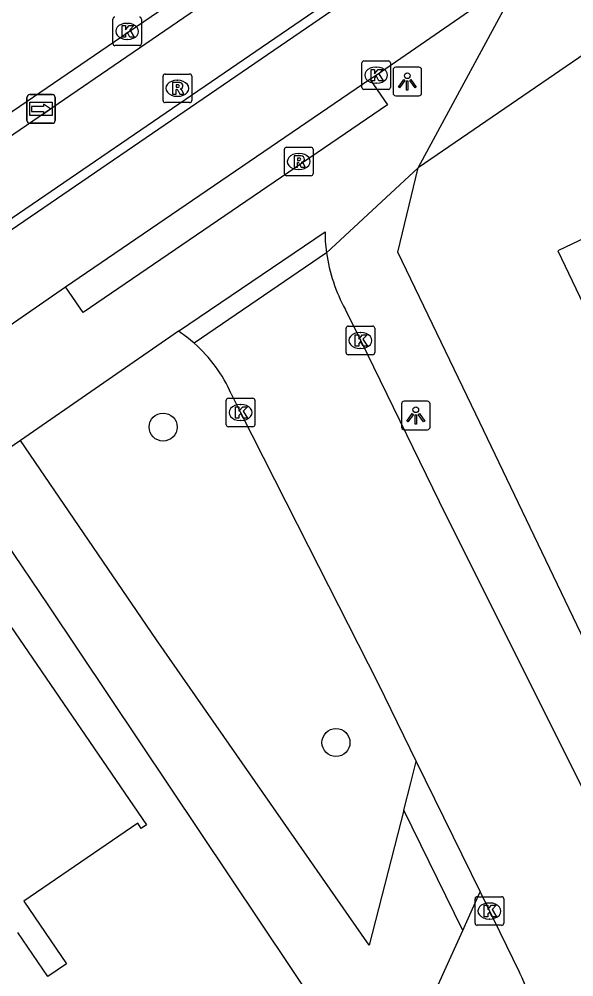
# Model space of a CAD drawing. Extents: x 158087 to 159494, y 382905 to 383981.
# Drawn here: x 158578.12 to 158597.49, y 383585.94 to 383619.4 of the extents above; entities that cross this region are included whole.
import ezdxf

# ---------------------------------------------------------------- set-up
doc = ezdxf.new("R2010")
doc.units = 0
for name, color, linetype in [('IMGEO_Boom', 7, 'Continuous'), ('IMGEO_Fietspad_gesloten', 7, 'Continuous'), ('IMGEO_Kolk', 7, 'Continuous'), ('IMGEO_Lichtpunt', 7, 'Continuous'), ('IMGEO_Pand', 7, 'Continuous'), ('IMGEO_Rijbaan_lokaal_open', 7, 'Continuous'), ('IMGEO_Rijbaan_regionaal_gesloten', 7, 'Continuous'), ('IMGEO_Rioolput', 7, 'Continuous'), ('IMGEO_Voetpad_open', 7, 'Continuous'), ('IMGEO_Wegwijzer', 7, 'Continuous')]:
    doc.layers.add(name, color=color, linetype=linetype)

msp = doc.modelspace()

# ---------------------------------------------------------------- linework, layer by layer
at = {"layer": 'IMGEO_Boom'}
for centre in [(158583.149, 383605.148), (158589.187, 383594.129)]:
    msp.add_circle(centre, 0.489, dxfattribs=at)
at = {"layer": 'IMGEO_Fietspad_gesloten'}
for points in [[(158446.621, 383522.245), (158446.476, 383522.514), (158500, 383559.162), (158541.26, 383587.412), (158544.075, 383589.339), (158618.844, 383640.502), (158640.443, 383655.157), (158646.899, 383659.567), (158648.236, 383660.378)], [(158427.133, 383512.095), (158434.999, 383517.487), (158500, 383562.025), (158542.712, 383591.29), (158544.359, 383592.419), (158616.779, 383641.989), (158643.219, 383659.898)]]:
    msp.add_lwpolyline(points, dxfattribs=at)
at = {"layer": 'IMGEO_Kolk'}
for p, q in [((158581.392, 383618.546), (158581.392, 383619.398)), ((158582.393, 383619.398), (158582.393, 383618.546)), ((158581.88, 383619.252), (158581.905, 383619.252)), ((158581.903, 383618.692), (158581.878, 383618.692)), ((158582.319, 383618.472), (158581.467, 383618.472)), ((158590.089, 383617.016), (158590.089, 383617.868)), ((158590.164, 383617.942), (158591.016, 383617.942)), ((158590.577, 383617.722), (158590.602, 383617.722)), ((158591.09, 383617.868), (158591.09, 383617.016)), ((158590.6, 383617.162), (158590.575, 383617.162)), ((158591.016, 383616.942), (158590.164, 383616.942)), ((158589.613, 383608.675), (158590.465, 383608.675)), ((158589.538, 383607.749), (158589.538, 383608.601)), ((158590.026, 383608.455), (158590.051, 383608.455)), ((158590.539, 383608.601), (158590.539, 383607.749)), ((158590.465, 383607.675), (158589.613, 383607.675)), ((158590.049, 383607.895), (158590.024, 383607.895)), ((158585.355, 383605.232), (158585.355, 383606.084)), ((158585.43, 383606.158), (158586.282, 383606.158)), ((158586.356, 383606.084), (158586.356, 383605.232)), ((158585.843, 383605.938), (158585.868, 383605.938)), ((158585.866, 383605.378), (158585.841, 383605.378)), ((158586.282, 383605.158), (158585.43, 383605.158)), ((158594.046, 383587.818), (158594.046, 383588.67)), ((158594.121, 383588.744), (158594.973, 383588.744)), ((158595.047, 383588.67), (158595.047, 383587.818)), ((158594.534, 383588.524), (158594.559, 383588.524)), ((158594.557, 383587.964), (158594.532, 383587.964)), ((158594.973, 383587.744), (158594.121, 383587.744))]:
    msp.add_line(p, q, dxfattribs=at)
for points in [[(158581.392, 383618.546), (158581.392, 383619.398)], [(158582.393, 383619.398), (158582.393, 383618.546)], [(158581.713, 383619.172), (158581.836, 383619.172), (158581.836, 383619.021), (158581.966, 383619.172), (158582.13, 383619.172), (158581.984, 383619.021), (158582.137, 383618.772), (158581.985, 383618.772), (158581.9, 383618.936), (158581.836, 383618.869), (158581.836, 383618.772), (158581.713, 383618.772), (158581.713, 383619.172)], [(158582.319, 383618.472), (158581.467, 383618.472)], [(158590.089, 383617.016), (158590.089, 383617.868)], [(158590.164, 383617.942), (158591.016, 383617.942)], [(158591.09, 383617.868), (158591.09, 383617.016)], [(158590.41, 383617.642), (158590.533, 383617.642), (158590.533, 383617.491), (158590.663, 383617.642), (158590.827, 383617.642), (158590.681, 383617.491), (158590.834, 383617.242), (158590.682, 383617.242), (158590.597, 383617.406), (158590.533, 383617.339), (158590.533, 383617.242), (158590.41, 383617.242), (158590.41, 383617.642)], [(158591.016, 383616.942), (158590.164, 383616.942)], [(158589.613, 383608.675), (158590.465, 383608.675)], [(158589.538, 383607.749), (158589.538, 383608.601)], [(158589.859, 383608.375), (158589.982, 383608.375), (158589.982, 383608.224), (158590.112, 383608.375), (158590.276, 383608.375), (158590.13, 383608.224), (158590.283, 383607.975), (158590.131, 383607.975), (158590.046, 383608.139), (158589.982, 383608.072), (158589.982, 383607.975), (158589.859, 383607.975), (158589.859, 383608.375)], [(158590.539, 383608.601), (158590.539, 383607.749)], [(158590.465, 383607.675), (158589.613, 383607.675)], [(158585.355, 383605.232), (158585.355, 383606.084)], [(158585.43, 383606.158), (158586.282, 383606.158)], [(158586.356, 383606.084), (158586.356, 383605.232)], [(158585.676, 383605.858), (158585.799, 383605.858), (158585.799, 383605.707), (158585.929, 383605.858), (158586.093, 383605.858), (158585.947, 383605.707), (158586.1, 383605.458), (158585.948, 383605.458), (158585.863, 383605.622), (158585.799, 383605.555), (158585.799, 383605.458), (158585.676, 383605.458), (158585.676, 383605.858)], [(158586.282, 383605.158), (158585.43, 383605.158)], [(158594.046, 383587.818), (158594.046, 383588.67)], [(158594.121, 383588.744), (158594.973, 383588.744)], [(158595.047, 383588.67), (158595.047, 383587.818)], [(158594.367, 383588.444), (158594.49, 383588.444), (158594.49, 383588.293), (158594.62, 383588.444), (158594.784, 383588.444), (158594.638, 383588.293), (158594.791, 383588.044), (158594.639, 383588.044), (158594.554, 383588.208), (158594.49, 383588.141), (158594.49, 383588.044), (158594.367, 383588.044), (158594.367, 383588.444)], [(158594.973, 383587.744), (158594.121, 383587.744)]]:
    msp.add_lwpolyline(points, dxfattribs=at)
for centre, start, end in [((158581.469, 383619.396), 91.552, 178.448), ((158581.469, 383619.396), 91.552, 178.448), ((158582.317, 383619.396), 1.552, 88.448), ((158582.317, 383619.396), 1.552, 88.448), ((158581.469, 383618.548), 181.552, 268.448), ((158581.469, 383618.548), 181.552, 268.448), ((158582.317, 383618.548), 271.552, 358.448), ((158582.317, 383618.548), 271.552, 358.448), ((158590.166, 383617.866), 91.552, 178.448), ((158590.166, 383617.866), 91.552, 178.448), ((158591.014, 383617.866), 1.552, 88.448), ((158591.014, 383617.866), 1.552, 88.448), ((158590.166, 383617.018), 181.552, 268.448), ((158590.166, 383617.018), 181.552, 268.448), ((158591.014, 383617.018), 271.552, 358.448), ((158591.014, 383617.018), 271.552, 358.448), ((158589.615, 383608.599), 91.552, 178.448), ((158589.615, 383608.599), 91.552, 178.448), ((158590.463, 383608.599), 1.552, 88.448), ((158590.463, 383608.599), 1.552, 88.448), ((158589.615, 383607.751), 181.552, 268.448), ((158589.615, 383607.751), 181.552, 268.448), ((158590.463, 383607.751), 271.552, 358.448), ((158590.463, 383607.751), 271.552, 358.448), ((158585.432, 383606.082), 91.552, 178.448), ((158585.432, 383606.082), 91.552, 178.448), ((158586.28, 383606.082), 1.552, 88.448), ((158586.28, 383606.082), 1.552, 88.448), ((158585.432, 383605.234), 181.552, 268.448), ((158585.432, 383605.234), 181.552, 268.448), ((158586.28, 383605.234), 271.552, 358.448), ((158586.28, 383605.234), 271.552, 358.448), ((158594.123, 383588.668), 91.552, 178.448), ((158594.123, 383588.668), 91.552, 178.448), ((158594.971, 383588.668), 1.552, 88.448), ((158594.971, 383588.668), 1.552, 88.448), ((158594.123, 383587.82), 181.552, 268.448), ((158594.123, 383587.82), 181.552, 268.448), ((158594.971, 383587.82), 271.552, 358.448), ((158594.971, 383587.82), 271.552, 358.448)]:
    msp.add_arc(centre, 0.0765, start, end, dxfattribs=at)
for centre, major_axis, ratio, start_param, end_param in [((158581.879, 383618.972), (-0.387, 0.002), 0.722429, 4.712389, 7.853982), ((158581.904, 383618.972), (-0.39, 0.002), 0.717154, 1.570796, 4.712389), ((158590.576, 383617.442), (-0.387, 0.002), 0.722429, 4.712389, 7.853982), ((158590.601, 383617.442), (-0.39, 0.002), 0.717154, 1.570796, 4.712389), ((158590.025, 383608.175), (-0.387, 0.002), 0.722429, 4.712389, 7.853982), ((158590.05, 383608.175), (-0.39, 0.002), 0.717154, 1.570796, 4.712389), ((158585.842, 383605.658), (-0.387, 0.002), 0.722429, 4.712389, 7.853982), ((158585.867, 383605.658), (-0.39, 0.002), 0.717154, 1.570796, 4.712389), ((158594.533, 383588.244), (-0.387, 0.002), 0.722429, 4.712389, 7.853982), ((158594.558, 383588.244), (-0.39, 0.002), 0.717154, 1.570796, 4.712389)]:
    msp.add_ellipse(centre, major_axis=major_axis, ratio=ratio, start_param=start_param, end_param=end_param, dxfattribs=at)
at = {"layer": 'IMGEO_Lichtpunt'}
for p, q in [((158592.081, 383617.718), (158591.273, 383617.718)), ((158592.081, 383617.718), (158591.273, 383617.718)), ((158591.179, 383617.623), (158591.179, 383616.816)), ((158591.179, 383617.623), (158591.179, 383616.816)), ((158592.175, 383616.816), (158592.175, 383617.623)), ((158592.175, 383616.816), (158592.175, 383617.623)), ((158591.273, 383616.722), (158592.081, 383616.722)), ((158591.273, 383616.722), (158592.081, 383616.722)), ((158592.378, 383606.052), (158591.57, 383606.052)), ((158592.378, 383606.052), (158591.57, 383606.052)), ((158591.476, 383605.957), (158591.476, 383605.15)), ((158591.476, 383605.957), (158591.476, 383605.15)), ((158592.472, 383605.15), (158592.472, 383605.957)), ((158592.472, 383605.15), (158592.472, 383605.957)), ((158591.57, 383605.056), (158592.378, 383605.056)), ((158591.57, 383605.056), (158592.378, 383605.056))]:
    msp.add_line(p, q, dxfattribs=at)
for points in [[(158591.553, 383617.287), (158591.592, 383617.259), (158591.404, 383616.997), (158591.366, 383617.024), (158591.553, 383617.287)], [(158591.655, 383617.239), (158591.702, 383617.239), (158591.702, 383616.917), (158591.655, 383616.917), (158591.655, 383617.239)], [(158591.765, 383617.259), (158591.803, 383617.286), (158591.99, 383617.024), (158591.951, 383616.996), (158591.765, 383617.259)], [(158591.85, 383605.621), (158591.889, 383605.593), (158591.701, 383605.331), (158591.663, 383605.358), (158591.85, 383605.621)], [(158591.952, 383605.573), (158591.999, 383605.573), (158591.999, 383605.251), (158591.952, 383605.251), (158591.952, 383605.573)], [(158592.062, 383605.593), (158592.1, 383605.62), (158592.287, 383605.358), (158592.248, 383605.33), (158592.062, 383605.593)]]:
    msp.add_lwpolyline(points, dxfattribs=at)
for centre in [(158591.678, 383617.421), (158591.975, 383605.755)]:
    msp.add_circle(centre, 0.0994, dxfattribs=at)
for centre, start, end in [((158591.273, 383617.623), 90, 180), ((158591.273, 383617.623), 90, 180), ((158592.081, 383617.623), 0, 90), ((158592.081, 383617.623), 0, 90), ((158591.273, 383616.816), 180, 270), ((158591.273, 383616.816), 180, 270), ((158592.081, 383616.816), 270, 0), ((158592.081, 383616.816), 270, 360), ((158591.57, 383605.957), 90, 180), ((158591.57, 383605.957), 90, 180), ((158592.378, 383605.957), 0, 90), ((158592.378, 383605.957), 0, 90), ((158591.57, 383605.15), 180, 270), ((158591.57, 383605.15), 180, 270), ((158592.378, 383605.15), 270, 0), ((158592.378, 383605.15), 270, 360)]:
    msp.add_arc(centre, 0.0946, start, end, dxfattribs=at)
at = {"layer": 'IMGEO_Pand'}
for points in [[(158606.914, 383610.599), (158604.791, 383615.049), (158596.938, 383611.3), (158599.061, 383606.851)], [(158573, 383594.925), (158577.626, 383598.094), (158577.502, 383598.276), (158577.683, 383598.4), (158582.567, 383591.251), (158582.386, 383591.126), (158582.262, 383591.308), (158578.278, 383588.588), (158579.775, 383586.4), (158579.125, 383585.956), (158578.072, 383587.498)]]:
    msp.add_lwpolyline(points, dxfattribs=at)
at = {"layer": 'IMGEO_Rijbaan_lokaal_open'}
for points in [[(158446.621, 383522.245), (158500, 383558.782), (158541.457, 383587.159), (158544.259, 383589.076), (158619.029, 383640.224), (158640.621, 383654.875), (158646.837, 383659.134)], [(158590.366, 383617.3), (158590.586, 383617.443), (158595.723, 383620.99)], [(158579.742, 383610.047), (158590.366, 383617.3)], [(158588.859, 383611.241), (158584.236, 383608.076)], [(158573.479, 383605.764), (158577, 383608.163), (158579.742, 383610.047)], [(158599.588, 383588.954), (158592.798, 383602.543), (158590.049, 383608.175), (158589.515, 383609.256)], [(158585.53, 383606.314), (158585.853, 383605.658), (158588.222, 383600.978), (158590.659, 383596.188), (158591.99, 383593.47)], [(158591.99, 383593.47), (158594.222, 383588.911)], [(158594.222, 383588.911), (158595.599, 383586.098)]]:
    msp.add_lwpolyline(points, dxfattribs=at)
for centre, radius, start, end in [((158594.493, 383612.002), 5.685, 187.6925, 208.8827), ((158580.75, 383604.16), 5.243, 24.2597, 48.3268), ((158587.405, 383582.078), 9.127, 5.0148, 26.1324)]:
    msp.add_arc(centre, radius, start, end, dxfattribs=at)
at = {"layer": 'IMGEO_Rijbaan_regionaal_gesloten'}
msp.add_lwpolyline([(158609.643, 383637.826), (158596.373, 383628.777), (158581.924, 383618.931), (158567.48, 383609.075), (158549.745, 383596.961), (158545.402, 383594.03), (158542.284, 383591.903), (158520.007, 383576.707), (158505.553, 383566.876), (158500, 383563.101), (158493.571, 383558.73), (158476.685, 383547.207), (158462.204, 383537.344), (158446.926, 383526.907), (158434.349, 383518.331)], dxfattribs=at)
at = {"layer": 'IMGEO_Rioolput'}
for p, q in [((158583.145, 383616.556), (158583.145, 383617.408)), ((158583.22, 383617.482), (158584.072, 383617.482)), ((158584.146, 383617.408), (158584.146, 383616.556)), ((158583.633, 383617.262), (158583.658, 383617.262)), ((158583.656, 383616.702), (158583.631, 383616.702)), ((158584.072, 383616.482), (158583.22, 383616.482)), ((158587.386, 383613.999), (158587.386, 383614.851)), ((158587.461, 383614.925), (158588.313, 383614.925)), ((158587.874, 383614.705), (158587.899, 383614.705)), ((158588.387, 383614.851), (158588.387, 383613.999)), ((158587.897, 383614.145), (158587.872, 383614.145)), ((158588.313, 383613.925), (158587.461, 383613.925))]:
    msp.add_line(p, q, dxfattribs=at)
for points in [[(158583.145, 383616.556), (158583.145, 383617.408)], [(158583.22, 383617.482), (158584.072, 383617.482)], [(158584.146, 383617.408), (158584.146, 383616.556)], [(158583.734, 383617.18), (158583.482, 383617.182), (158583.482, 383616.782)], [(158583.66, 383617.101), (158583.606, 383617.101), (158583.606, 383617.02)], [(158583.606, 383617.02), (158583.658, 383617.02)], [(158583.482, 383616.782), (158583.606, 383616.782), (158583.606, 383616.944), (158583.617, 383616.944)], [(158583.664, 383616.915), (158583.735, 383616.782), (158583.875, 383616.782), (158583.81, 383616.908)], [(158584.072, 383616.482), (158583.22, 383616.482)], [(158587.386, 383613.999), (158587.386, 383614.851)], [(158587.461, 383614.925), (158588.313, 383614.925)], [(158588.387, 383614.851), (158588.387, 383613.999)], [(158587.975, 383614.623), (158587.723, 383614.625), (158587.723, 383614.225)], [(158587.723, 383614.225), (158587.847, 383614.225), (158587.847, 383614.387), (158587.858, 383614.387)], [(158587.901, 383614.544), (158587.847, 383614.544), (158587.847, 383614.463)], [(158587.847, 383614.463), (158587.899, 383614.463)], [(158587.905, 383614.358), (158587.976, 383614.225), (158588.116, 383614.225), (158588.051, 383614.351)], [(158588.313, 383613.925), (158587.461, 383613.925)]]:
    msp.add_lwpolyline(points, dxfattribs=at)
for centre, radius, start, end in [((158583.222, 383617.406), 0.0765, 91.552, 178.448), ((158583.222, 383617.406), 0.0765, 91.552, 178.448), ((158584.07, 383617.406), 0.0765, 1.552, 88.448), ((158584.07, 383617.406), 0.0765, 1.552, 88.448), ((158583.642, 383617.209), 0.19, 274.7715, 282.9687), ((158583.666, 383617.005), 0.0964, 77.0061, 93.1865), ((158583.68, 383617.062), 0.0378, 276.6634, 79.6772), ((158583.733, 383617.07), 0.109, 350.3612, 89.416), ((158583.731, 383617.07), 0.112, 277.5842, 350.9817), ((158583.616, 383616.891), 0.0533, 26.0293, 88.6989), ((158583.715, 383616.855), 0.108, 29.5134, 73.7905), ((158583.222, 383616.558), 0.0765, 181.552, 268.448), ((158583.222, 383616.558), 0.0765, 181.552, 268.448), ((158584.07, 383616.558), 0.0765, 271.552, 358.448), ((158584.07, 383616.558), 0.0765, 271.552, 358.448), ((158587.463, 383614.849), 0.0765, 91.552, 178.448), ((158587.463, 383614.849), 0.0765, 91.552, 178.448), ((158588.311, 383614.849), 0.0765, 1.552, 88.448), ((158588.311, 383614.849), 0.0765, 1.552, 88.448), ((158587.857, 383614.334), 0.0533, 26.0293, 88.6989), ((158587.883, 383614.652), 0.19, 274.7715, 282.9687), ((158587.907, 383614.448), 0.0964, 77.0061, 93.1865), ((158587.921, 383614.505), 0.0378, 276.6634, 79.6772), ((158587.974, 383614.513), 0.109, 350.3612, 89.416), ((158587.972, 383614.513), 0.112, 277.5842, 350.9817), ((158587.956, 383614.298), 0.108, 29.5134, 73.7905), ((158587.463, 383614.001), 0.0765, 181.552, 268.448), ((158587.463, 383614.001), 0.0765, 181.552, 268.448), ((158588.311, 383614.001), 0.0765, 271.552, 358.448), ((158588.311, 383614.001), 0.0765, 271.552, 358.448)]:
    msp.add_arc(centre, radius, start, end, dxfattribs=at)
for centre, major_axis, ratio, start_param, end_param in [((158583.632, 383616.982), (-0.387, 0.002), 0.722429, 4.712389, 7.853982), ((158583.657, 383616.982), (-0.39, 0.002), 0.717154, 1.570796, 4.712389), ((158587.873, 383614.425), (-0.387, 0.002), 0.722429, 4.712389, 7.853982), ((158587.898, 383614.425), (-0.39, 0.002), 0.717154, 1.570796, 4.712389)]:
    msp.add_ellipse(centre, major_axis=major_axis, ratio=ratio, start_param=start_param, end_param=end_param, dxfattribs=at)
at = {"layer": 'IMGEO_Voetpad_open'}
for points in [[(158615.799, 383630.466), (158592.055, 383614.205)], [(158592.055, 383614.205), (158595.723, 383620.99)], [(158590.366, 383617.3), (158590.981, 383616.4), (158580.357, 383609.147), (158579.742, 383610.047)], [(158588.859, 383611.241), (158592.055, 383614.205)], [(158601.262, 383590.591), (158594.067, 383605.6), (158591.349, 383611.256), (158592.055, 383614.205)], [(158583.69, 383608.497), (158588.804, 383611.969), (158588.809, 383611.645), (158588.859, 383611.241)], [(158583.69, 383608.497), (158578.168, 383604.68)], [(158584.236, 383608.076), (158583.977, 383608.287), (158583.69, 383608.497)], [(158578.168, 383604.68), (158576.159, 383603.317)], [(158591.554, 383591.767), (158590.347, 383587.05), (158582.919, 383597.717), (158578.168, 383604.68)], [(158591.909, 383579.25), (158591.872, 383579.897), (158579.136, 383598.942), (158576.159, 383603.317)], [(158591.554, 383591.767), (158591.799, 383592.723), (158591.99, 383593.47)], [(158593.612, 383587.565), (158591.554, 383591.767)], [(158593.612, 383587.565), (158593.954, 383588.32), (158594.222, 383588.911)], [(158596.83, 383579.058), (158594.841, 383578.942), (158594.665, 383580.73), (158592.169, 383584.383), (158593.612, 383587.565)]]:
    msp.add_lwpolyline(points, dxfattribs=at)
at = {"layer": 'IMGEO_Wegwijzer'}
for p, q in [((158578.489, 383616.762), (158579.279, 383616.762)), ((158579.279, 383616.762), (158578.489, 383616.762)), ((158578.389, 383615.862), (158578.389, 383616.662)), ((158578.389, 383616.662), (158578.389, 383615.862)), ((158579.379, 383616.662), (158579.379, 383615.862)), ((158579.379, 383615.862), (158579.379, 383616.662)), ((158579.279, 383615.762), (158578.489, 383615.762)), ((158578.489, 383615.762), (158579.279, 383615.762))]:
    msp.add_line(p, q, dxfattribs=at)
for points in [[(158578.49, 383616.494), (158579.278, 383616.494), (158579.278, 383616.03), (158578.49, 383616.03), (158578.49, 383616.494)], [(158578.555, 383616.346), (158578.555, 383616.262), (158578.555, 383616.178), (158578.966, 383616.178), (158578.966, 383616.095), (158579.213, 383616.262), (158578.966, 383616.429), (158578.966, 383616.346), (158578.555, 383616.346)]]:
    msp.add_lwpolyline(points, dxfattribs=at)
for centre, start, end in [((158578.489, 383616.662), 90, 180), ((158578.489, 383616.662), 90, 180), ((158579.279, 383616.662), 0, 90), ((158579.279, 383616.662), 360, 90), ((158578.489, 383615.862), 180, 270), ((158578.489, 383615.862), 180, 270), ((158579.279, 383615.862), 270, 0), ((158579.279, 383615.862), 270, 0)]:
    msp.add_arc(centre, 0.1, start, end, dxfattribs=at)

doc.saveas('drawing.dxf')
